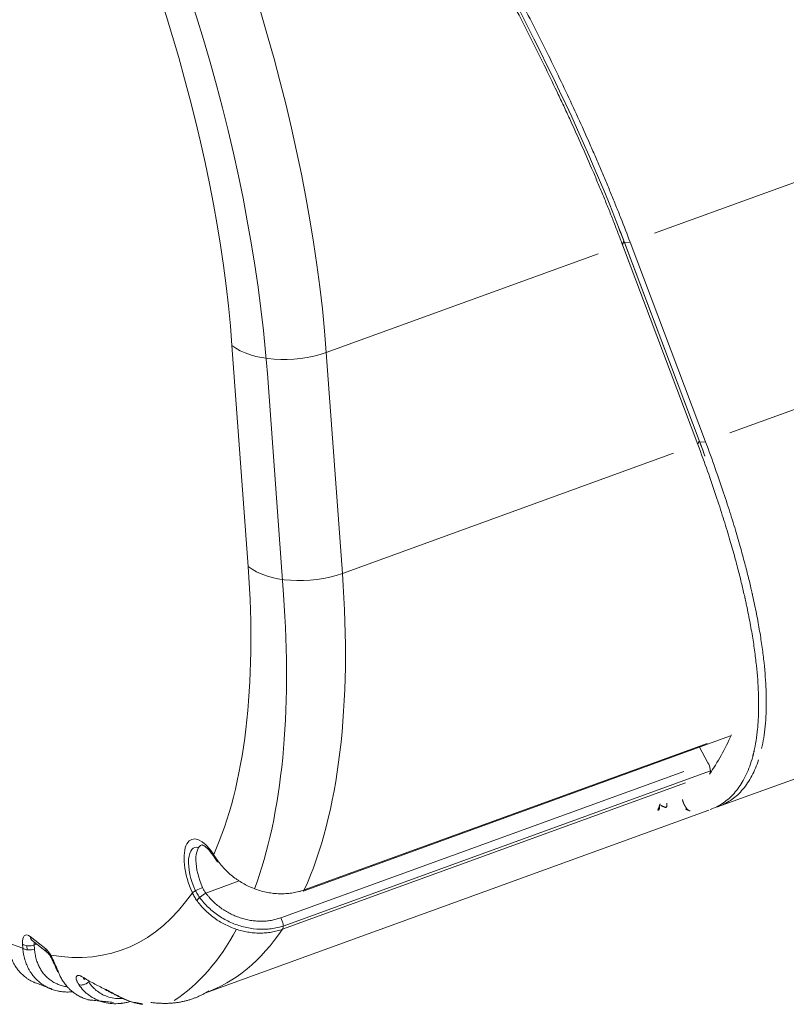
# Model space of a CAD drawing. Header units: millimetres. Extents: x 25069 to 61396, y 8621 to 21558.
# Tile 473 of 656: x 52370 to 52459, y 14712 to 14826. Entities that reach past the tile are written whole.
import ezdxf

# ---------------------------------------------------------------- set-up
doc = ezdxf.new("R2010")
doc.units = ezdxf.units.MM
doc.layers.add('10', color=7, linetype='Continuous')

msp = doc.modelspace()

# ---------------------------------------------------------------- linework, layer by layer
at = {"layer": '10', "color": 7, "linetype": 'Continuous', "lineweight": 15}
for p, q in [((52444.003, 14801.609), (52512.305, 14826.423)), ((52452.753, 14778.422), (52571.062, 14821.404)), ((52449.047, 14777.076), (52440.297, 14800.262)), ((52440.445, 14800.729), (52449.195, 14777.543)), ((52440.52, 14800.529), (52441.182, 14800.584)), ((52449.195, 14777.544), (52440.52, 14800.529)), ((52441.182, 14800.584), (52449.933, 14777.398)), ((52437.477, 14799.238), (52405.898, 14787.765)), ((52396.816, 14762.897), (52394.941, 14788.582)), ((52405.898, 14787.765), (52407.773, 14762.081)), ((52399.051, 14785.335), (52400.926, 14759.651)), ((52449.271, 14777.343), (52449.933, 14777.398)), ((52446.227, 14776.051), (52407.773, 14762.081)), ((52451.22, 14734.921), (52555.08, 14772.654)), ((52403.22, 14725.194), (52452.831, 14743.218)), ((52403.345, 14725.323), (52450.136, 14742.323)), ((52449.23, 14741.91), (52450.226, 14740.102)), ((52400.615, 14722.078), (52447.406, 14739.078)), ((52400.889, 14721.117), (52450.5, 14739.141)), ((52447.601, 14737.754), (52400.81, 14720.754)), ((52391.791, 14713.33), (52450.334, 14734.599)), ((52391.904, 14724.962), (52395.77, 14726.366)), ((52370.643, 14718.551), (52370.609, 14719.024)), ((52371.512, 14719.91), (52373.312, 14718.465)), ((52371.742, 14719.441), (52373.541, 14717.996)), ((52372.262, 14719.025), (52371.978, 14718.922)), ((52371.978, 14718.922), (52372.013, 14718.449)), ((52371.141, 14718.363), (52371.107, 14718.835))]:
    msp.add_line(p, q, dxfattribs=at)
for centre, major_axis, ratio, start_param, end_param in [((52464.738, 14864.613), (-100.96, 61.549), 0.0772394, 0.5370612, 2.1078576), ((52358.33, 14825.954), (-31.586, 86.94), 0.4144658, 4.1136019, 5.1027769), ((52351.487, 14823.468), (-31.586, 86.94), 0.4144658, 4.1143173, 5.0867022), ((52351.487, 14823.468), (28.854, -79.421), 0.4144658, 0.9720092, 1.9563937), ((52401.784, 14791.068), (-7.979, -0.582), 0.5129499, 0.5038776, 2.0746739), ((52353.362, 14797.784), (28.854, -79.421), 0.4144658, 0.4032712, 0.9720092), ((52403.659, 14765.383), (-7.979, -0.582), 0.5129499, 0.5038776, 2.0746739), ((52360.205, 14800.27), (-31.586, 86.94), 0.4144658, 3.5423008, 4.1136019), ((52353.362, 14797.784), (-31.586, 86.94), 0.4144658, 3.5967554, 4.1143173), ((52409.816, 14818.294), (-31.586, 86.94), 0.4144658, 3.4329442, 3.5423008), ((52452.489, 14744.158), (-0.341, 0.94), 0.4144658, 3.1415714, 3.5423008), ((52449.983, 14739.638), (-0.341, 0.94), 0.4144658, 3.4329442, 5.073533), ((52391.97, 14726.49), (-1.707, 4.699), 0.4144658, 5.2292177, 8.02703), ((52391.97, 14726.49), (1.366, -3.76), 0.4144658, 2.8635525, 4.9034836), ((52392.825, 14726.8), (1.366, -3.76), 0.4144658, 3.1490449, 4.8854374), ((52393.675, 14729.738), (0.837, 0.548), 0.4496863, 2.6590528, 3.1487742), ((52393.675, 14729.738), (0.837, 0.548), 0.4496863, 3.1487741, 3.2063544), ((52394.081, 14729.136), (0.821, 0.571), 0.2736088, 2.6528694, 3.1950905), ((52353.362, 14797.784), (28.854, -79.421), 0.4144658, 6.0516617, 6.5697912), ((52391.2, 14725.294), (-0.913, -0.408), 0.1567004, 4.2793292, 5.8501255), ((52391.66, 14724.498), (-0.809, -0.588), 0.2632366, 4.2227093, 5.8035231), ((52402.878, 14726.134), (-0.341, 0.94), 0.4144658, 3.1415714, 3.5423008), ((52400.371, 14721.614), (0.341, -0.94), 0.4144658, 0.2913515, 1.9319403), ((52371.637, 14718.198), (-0.683, 1.88), 0.4144658, 5.6843982, 7.2551945), ((52353.362, 14797.784), (31.586, -86.94), 0.4144658, 0.0950965, 0.3534078), ((52360.205, 14800.27), (-31.586, 86.94), 0.4144658, 3.1415931, 3.4329442), ((52353.362, 14797.784), (28.854, -79.421), 0.4144658, 5.9263984, 5.969302), ((52371.464, 14719.335), (-0.997, -0.073), 0.5129499, 0.5038776, 2.0746739), ((52372.368, 14720.221), (0.626, 0.78), 0.7517317, 2.46199, 3.1416043), ((52372.493, 14718.509), (0.341, -0.94), 0.4144658, 3.6923825, 4.1136019), ((52371.499, 14718.862), (-0.997, -0.073), 0.5129499, 0.5038776, 2.0746739), ((52374.167, 14718.776), (0.626, 0.78), 0.7517317, 2.46199, 3.1306338), ((52373.437, 14716.753), (-0.683, 1.88), 0.4144658, 5.1075306, 5.6843982), ((52374.749, 14718.049), (0.868, 0.497), 0.3503194, 2.6831999, 3.1463894), ((52375.544, 14716.319), (0.938, 0.347), 0.6011528, 3.1225833, 3.5856451), ((52377.791, 14715.037), (-0.834, -0.552), 0.6412067, 0.3853673, 1.7730163), ((52378.332, 14715.791), (0.502, 0.865), 0.6863538, 2.6441941, 3.1500364), ((52380.758, 14714.574), (0.39, 0.921), 0.6066584, 2.7697152, 3.1500078)]:
    msp.add_ellipse(centre, major_axis=major_axis, ratio=ratio, start_param=start_param, end_param=end_param, dxfattribs=at)
for points, knots in [([(52415.923, 14849.314), (52415.971, 14849.236), (52416.019, 14849.159), (52426.271, 14832.564), (52434.915, 14815.408), (52440.447, 14800.727)], [0, 0, 0, 0, 0.0046663, 0.0046663, 1, 1, 1, 1]), ([(52416.652, 14849.353), (52416.975, 14848.828), (52417.296, 14848.302), (52417.936, 14847.25), (52418.254, 14846.724), (52419.204, 14845.146), (52419.83, 14844.092), (52420.761, 14842.511), (52421.069, 14841.984), (52421.529, 14841.193), (52421.681, 14840.93), (52421.986, 14840.403), (52422.138, 14840.139), (52422.895, 14838.822), (52424.089, 14836.717), (52425.832, 14833.569), (52426.96, 14831.475), (52427.655, 14830.169), (52427.794, 14829.908), (52428.07, 14829.386), (52428.481, 14828.603), (52428.887, 14827.824), (52429.692, 14826.267), (52430.746, 14824.201), (52432.267, 14821.127), (52433.729, 14818.08), (52434.664, 14816.065), (52435.581, 14814.06), (52436.028, 14813.064), (52436.683, 14811.58), (52436.899, 14811.087), (52437.325, 14810.105), (52437.535, 14809.615), (52437.95, 14808.641), (52438.155, 14808.155), (52438.559, 14807.188), (52438.958, 14806.225), (52439.346, 14805.271), (52439.728, 14804.321), (52439.916, 14803.848), (52440.473, 14802.437), (52440.833, 14801.506), (52441.182, 14800.584)], [0, 0, 0, 0, 0.03125, 0.03125, 0.0625, 0.0625, 0.125, 0.125, 0.15625, 0.15625, 0.171875, 0.171875, 0.1875, 0.1875, 0.25, 0.3125, 0.375, 0.375, 0.390625, 0.390625, 0.40625, 0.4375, 0.4375, 0.5, 0.5625, 0.625, 0.6875, 0.6875, 0.75, 0.75, 0.78125, 0.78125, 0.8125, 0.8125, 0.84375, 0.84375, 0.875, 0.90625, 0.90625, 0.9375, 0.9375, 1, 1, 1, 1]), ([(52440.301, 14800.265), (52440.128, 14800.726), (52439.953, 14801.19), (52439.595, 14802.121), (52439.232, 14803.057), (52438.857, 14804.001), (52438.475, 14804.95), (52438.282, 14805.426), (52437.889, 14806.383), (52437.689, 14806.864), (52437.386, 14807.588), (52437.284, 14807.829), (52437.079, 14808.314), (52436.563, 14809.527), (52435.603, 14811.728), (52434.708, 14813.712), (52434.021, 14815.21), (52433.673, 14815.962), (52433.319, 14816.717), (52433.082, 14817.222), (52432.963, 14817.474), (52432.364, 14818.738), (52431.388, 14820.768), (52429.867, 14823.839), (52428.291, 14826.935), (52427.203, 14829.015), (52426.511, 14830.32), (52426.372, 14830.582), (52426.093, 14831.105), (52425.673, 14831.889), (52425.249, 14832.674), (52424.396, 14834.243), (52423.819, 14835.29), (52422.067, 14838.43), (52420.868, 14840.524), (52419.024, 14843.666), (52417.778, 14845.76), (52416.5, 14847.854), (52415.853, 14848.901)], [0, 0, 0, 0, 0.03125, 0.03125, 0.0625, 0.09375, 0.09375, 0.125, 0.125, 0.15625, 0.15625, 0.171875, 0.171875, 0.1875, 0.25, 0.3125, 0.3125, 0.34375, 0.359375, 0.359375, 0.375, 0.375, 0.4375, 0.5, 0.5625, 0.625, 0.625, 0.640625, 0.640625, 0.65625, 0.6875, 0.6875, 0.75, 0.75, 0.875, 0.875, 0.9375, 1, 1, 1, 1]), ([(52449.933, 14777.398), (52450.339, 14776.318), (52450.715, 14775.284), (52451.415, 14773.307), (52451.739, 14772.363), (52452.34, 14770.562), (52452.616, 14769.706), (52453.128, 14768.075), (52453.362, 14767.302), (52453.794, 14765.834), (52453.992, 14765.14), (52454.353, 14763.827), (52454.518, 14763.208), (52454.818, 14762.043), (52454.954, 14761.496), (52455.138, 14760.726), (52455.197, 14760.478), (52455.28, 14760.118), (52455.321, 14759.942), (52455.366, 14759.741), (52455.388, 14759.642), (52455.399, 14759.593), (52455.405, 14759.568), (52455.407, 14759.556), (52455.409, 14759.55), (52455.409, 14759.547), (52455.41, 14759.545), (52455.41, 14759.544), (52455.41, 14759.544), (52455.41, 14759.544), (52455.41, 14759.544), (52455.41, 14759.544), (52455.41, 14759.544), (52455.575, 14758.805), (52455.875, 14757.372), (52456.241, 14755.355), (52456.529, 14753.466), (52456.673, 14752.29), (52456.855, 14750.587), (52456.931, 14749.532), (52456.987, 14748.062), (52456.995, 14747.59), (52456.995, 14746.91), (52456.992, 14746.577), (52456.982, 14746.199), (52456.976, 14746.013), (52456.973, 14745.921), (52456.971, 14745.875), (52456.97, 14745.852), (52456.969, 14745.841), (52456.969, 14745.835), (52456.969, 14745.832), (52456.969, 14745.831), (52456.969, 14745.83), (52456.969, 14745.83), (52456.969, 14745.83), (52456.969, 14745.829), (52456.927, 14744.807), (52456.834, 14743.858), (52456.627, 14742.557), (52456.548, 14742.148), (52456.459, 14741.756)], [0, 0, 0, 0, 0.0527051, 0.0527051, 0.1054102, 0.1054102, 0.1581153, 0.1581153, 0.2108204, 0.2108204, 0.2635254, 0.2635254, 0.3162305, 0.3162305, 0.3689356, 0.3689356, 0.3952882, 0.3952882, 0.4084644, 0.4150526, 0.4183466, 0.4199937, 0.4208172, 0.421229, 0.4214348, 0.4215378, 0.4215892, 0.421615, 0.4216278, 0.4216343, 0.4216375, 0.4216375, 0.4216407, 0.4216407, 0.4743458, 0.5270509, 0.579756, 0.6324611, 0.6324611, 0.7378713, 0.7378713, 0.7905763, 0.7905763, 0.8169289, 0.8301052, 0.8366933, 0.8399874, 0.8416344, 0.8424579, 0.8428697, 0.8430756, 0.8431785, 0.84323, 0.8432557, 0.8432686, 0.8432686, 0.8432814, 0.8432814, 0.9486916, 0.9486916, 1, 1, 1, 1]), ([(52450.485, 14734.654), (52450.551, 14734.678), (52450.617, 14734.703), (52451.198, 14734.934), (52451.683, 14735.199), (52452.59, 14735.853), (52453.011, 14736.244), (52453.783, 14737.156), (52454.133, 14737.678), (52454.755, 14738.861), (52455.026, 14739.521), (52455.484, 14740.983), (52455.67, 14741.786), (52455.879, 14743.099), (52455.937, 14743.555), (52456.006, 14744.266), (52456.035, 14744.629), (52456.062, 14745.064), (52456.073, 14745.285), (52456.079, 14745.396), (52456.081, 14745.452), (52456.082, 14745.48), (52456.083, 14745.494), (52456.083, 14745.501), (52456.083, 14745.504), (52456.083, 14745.506), (52456.083, 14745.507), (52456.083, 14745.507), (52456.083, 14745.507), (52456.083, 14745.508), (52456.118, 14746.344), (52456.12, 14747.249), (52456.045, 14749.209), (52455.969, 14750.264), (52455.788, 14751.967), (52455.644, 14753.143), (52455.356, 14755.032), (52455.111, 14756.377), (52454.907, 14757.419), (52454.8, 14757.948), (52454.665, 14758.58), (52454.596, 14758.9), (52454.56, 14759.061), (52454.543, 14759.141), (52454.534, 14759.182), (52454.529, 14759.202), (52454.527, 14759.212), (52454.526, 14759.217), (52454.525, 14759.219), (52454.525, 14759.221), (52454.525, 14759.221), (52454.525, 14759.222), (52454.525, 14759.222), (52454.525, 14759.222), (52454.525, 14759.222), (52454.425, 14759.669), (52454.315, 14760.148), (52454.068, 14761.173), (52453.933, 14761.72), (52453.633, 14762.886), (52453.468, 14763.504), (52453.106, 14764.817), (52452.909, 14765.511), (52452.477, 14766.979), (52452.242, 14767.753), (52451.731, 14769.383), (52451.454, 14770.24), (52450.854, 14772.041), (52450.53, 14772.984), (52449.83, 14774.962), (52449.453, 14775.996), (52449.047, 14777.076)], [0, 0, 0, 0, 0.0090249, 0.0090249, 0.0798089, 0.0798089, 0.1505928, 0.1505928, 0.2213767, 0.2213767, 0.2921607, 0.2921607, 0.3629446, 0.3629446, 0.3983366, 0.3983366, 0.4160326, 0.4248805, 0.4293045, 0.4315165, 0.4326225, 0.4331755, 0.433452, 0.4335903, 0.4336594, 0.433694, 0.4337113, 0.4337199, 0.4337199, 0.4337285, 0.4337285, 0.5045125, 0.5045125, 0.5752964, 0.5752964, 0.6106884, 0.6460803, 0.6814723, 0.6814723, 0.6991683, 0.7080163, 0.7124403, 0.7146523, 0.7157583, 0.7163113, 0.7165878, 0.716726, 0.7167951, 0.7168297, 0.716847, 0.7168556, 0.7168599, 0.7168621, 0.7168621, 0.7168643, 0.7168643, 0.7522562, 0.7522562, 0.7876482, 0.7876482, 0.8230402, 0.8230402, 0.8584321, 0.8584321, 0.8938241, 0.8938241, 0.9292161, 0.9292161, 0.964608, 0.964608, 1, 1, 1, 1]), ([(52456.094, 14740.427), (52455.875, 14739.754), (52455.619, 14739.143), (52455.018, 14738), (52454.668, 14737.478), (52453.897, 14736.565), (52453.476, 14736.175), (52452.569, 14735.521), (52452.083, 14735.256), (52451.503, 14735.025), (52451.437, 14735), (52451.371, 14734.975)], [0, 0, 0, 0, 0.2296798, 0.2296798, 0.4759852, 0.4759852, 0.7222906, 0.7222906, 0.9685961, 0.9685961, 1, 1, 1, 1]), ([(52444.398, 14734.589), (52444.4, 14734.589), (52444.402, 14734.588), (52444.405, 14734.588), (52444.409, 14734.587), (52444.412, 14734.587), (52444.416, 14734.586), (52444.419, 14734.586), (52444.423, 14734.586), (52444.426, 14734.586), (52444.43, 14734.586), (52444.433, 14734.586), (52444.436, 14734.586), (52444.44, 14734.586), (52444.443, 14734.586), (52444.447, 14734.587), (52444.45, 14734.587), (52444.454, 14734.588), (52444.457, 14734.588), (52444.46, 14734.589), (52444.464, 14734.59), (52444.467, 14734.591), (52444.47, 14734.592), (52444.474, 14734.593), (52444.477, 14734.594), (52444.48, 14734.595), (52444.483, 14734.597), (52444.487, 14734.598), (52444.49, 14734.6), (52444.493, 14734.602), (52444.496, 14734.604), (52444.499, 14734.606), (52444.502, 14734.608), (52444.505, 14734.61), (52444.508, 14734.612), (52444.511, 14734.615), (52444.514, 14734.617), (52444.517, 14734.62), (52444.52, 14734.623), (52444.523, 14734.626), (52444.526, 14734.629), (52444.528, 14734.632), (52444.531, 14734.636), (52444.534, 14734.639), (52444.536, 14734.643), (52444.539, 14734.647), (52444.541, 14734.651), (52444.544, 14734.655), (52444.546, 14734.66), (52444.549, 14734.664), (52444.551, 14734.669), (52444.553, 14734.674), (52444.555, 14734.679), (52444.557, 14734.684), (52444.559, 14734.689), (52444.561, 14734.694), (52444.563, 14734.7), (52444.565, 14734.706), (52444.567, 14734.712), (52444.568, 14734.718), (52444.57, 14734.724), (52444.571, 14734.731), (52444.573, 14734.737), (52444.574, 14734.744), (52444.575, 14734.751), (52444.576, 14734.758), (52444.577, 14734.766), (52444.578, 14734.773), (52444.579, 14734.781), (52444.58, 14734.789), (52444.581, 14734.797), (52444.581, 14734.805), (52444.582, 14734.814), (52444.582, 14734.822), (52444.582, 14734.831), (52444.582, 14734.84), (52444.582, 14734.85), (52444.582, 14734.859), (52444.582, 14734.869), (52444.582, 14734.878), (52444.581, 14734.888), (52444.581, 14734.898), (52444.58, 14734.909), (52444.579, 14734.919), (52444.578, 14734.93), (52444.577, 14734.941), (52444.576, 14734.952), (52444.575, 14734.963), (52444.573, 14734.975), (52444.572, 14734.986), (52444.57, 14734.998), (52444.568, 14735.01), (52444.566, 14735.022), (52444.564, 14735.035), (52444.561, 14735.047), (52444.559, 14735.06), (52444.556, 14735.073), (52444.554, 14735.082), (52444.554, 14735.086)], [0, 0, 0, 0, 0.007152, 0.0143724, 0.0216611, 0.0290183, 0.0364438, 0.0439378, 0.0515003, 0.0591312, 0.0668306, 0.0745985, 0.0824349, 0.0903399, 0.0983134, 0.1063554, 0.1144661, 0.1226453, 0.1308931, 0.1392095, 0.1475946, 0.1560483, 0.1645706, 0.1731616, 0.1818213, 0.1905497, 0.1993467, 0.2082125, 0.217147, 0.2261502, 0.2352222, 0.2443629, 0.2535723, 0.2628506, 0.2721975, 0.2816133, 0.2910979, 0.3006513, 0.3102735, 0.3199645, 0.3297243, 0.339553, 0.3494505, 0.3594168, 0.369452, 0.3795561, 0.389729, 0.3999709, 0.4102816, 0.4206611, 0.4311096, 0.441627, 0.4522133, 0.4628685, 0.4735927, 0.4843858, 0.4952477, 0.5061787, 0.5171786, 0.5282474, 0.5393852, 0.5505919, 0.5618677, 0.5732123, 0.584626, 0.5961086, 0.6076603, 0.6192809, 0.6309705, 0.6427291, 0.6545567, 0.6664533, 0.678419, 0.6904536, 0.7025573, 0.71473, 0.7269717, 0.7392825, 0.7516623, 0.7641111, 0.776629, 0.7892159, 0.8018719, 0.8145969, 0.827391, 0.8402541, 0.8531864, 0.8661876, 0.879258, 0.8923974, 0.905606, 0.9188836, 0.9322302, 0.945646, 0.9591309, 0.9726848, 0.9863079, 1, 1, 1, 1]), ([(52445.284, 14734.91), (52445.32, 14734.902), (52445.352, 14734.907), (52445.405, 14734.944), (52445.426, 14734.976), (52445.454, 14735.064), (52445.461, 14735.121), (52445.462, 14735.252), (52445.454, 14735.327), (52445.439, 14735.408)], [0, 0, 0, 0, 0.25, 0.25, 0.5, 0.5, 0.75, 0.75, 1, 1, 1, 1]), ([(52448.16, 14734.503), (52448.159, 14734.503), (52448.157, 14734.503), (52448.153, 14734.503), (52448.149, 14734.503), (52448.146, 14734.503), (52448.142, 14734.504), (52448.138, 14734.504), (52448.134, 14734.505), (52448.13, 14734.505), (52448.126, 14734.506), (52448.122, 14734.507), (52448.118, 14734.507), (52448.113, 14734.508), (52448.109, 14734.509), (52448.105, 14734.51), (52448.1, 14734.512), (52448.096, 14734.513), (52448.091, 14734.514), (52448.087, 14734.516), (52448.082, 14734.518), (52448.078, 14734.519), (52448.073, 14734.521), (52448.068, 14734.523), (52448.063, 14734.525), (52448.058, 14734.527), (52448.053, 14734.529), (52448.048, 14734.532), (52448.043, 14734.534), (52448.038, 14734.537), (52448.033, 14734.539), (52448.028, 14734.542), (52448.023, 14734.545), (52448.017, 14734.548), (52448.012, 14734.551), (52448.006, 14734.554), (52448.001, 14734.558), (52447.995, 14734.561), (52447.99, 14734.565), (52447.984, 14734.568), (52447.979, 14734.572), (52447.973, 14734.576), (52447.967, 14734.58), (52447.961, 14734.584), (52447.956, 14734.589), (52447.95, 14734.593), (52447.944, 14734.598), (52447.938, 14734.602), (52447.932, 14734.607), (52447.926, 14734.612), (52447.92, 14734.617), (52447.913, 14734.622), (52447.907, 14734.627), (52447.901, 14734.633), (52447.895, 14734.638), (52447.889, 14734.644), (52447.882, 14734.649), (52447.876, 14734.655), (52447.869, 14734.661), (52447.863, 14734.667), (52447.857, 14734.674), (52447.85, 14734.68), (52447.844, 14734.687), (52447.837, 14734.693), (52447.83, 14734.7), (52447.824, 14734.707), (52447.817, 14734.714), (52447.81, 14734.721), (52447.804, 14734.728), (52447.797, 14734.736), (52447.79, 14734.743), (52447.784, 14734.751), (52447.777, 14734.759), (52447.77, 14734.767), (52447.763, 14734.775), (52447.756, 14734.783), (52447.749, 14734.791), (52447.743, 14734.799), (52447.736, 14734.808), (52447.729, 14734.817), (52447.722, 14734.825), (52447.715, 14734.834), (52447.708, 14734.843), (52447.701, 14734.852), (52447.694, 14734.862), (52447.687, 14734.871), (52447.68, 14734.881), (52447.673, 14734.89), (52447.666, 14734.9), (52447.659, 14734.91), (52447.652, 14734.92), (52447.645, 14734.93), (52447.638, 14734.94), (52447.631, 14734.95), (52447.624, 14734.961), (52447.618, 14734.971), (52447.611, 14734.982), (52447.604, 14734.993), (52447.597, 14735.004), (52447.59, 14735.015), (52447.583, 14735.026), (52447.576, 14735.037), (52447.569, 14735.048), (52447.562, 14735.06), (52447.556, 14735.071), (52447.549, 14735.083), (52447.542, 14735.094), (52447.535, 14735.106), (52447.529, 14735.118), (52447.522, 14735.13), (52447.515, 14735.142), (52447.509, 14735.154), (52447.502, 14735.166), (52447.496, 14735.179), (52447.489, 14735.191), (52447.483, 14735.204), (52447.476, 14735.216), (52447.47, 14735.229), (52447.463, 14735.241), (52447.457, 14735.254), (52447.451, 14735.267), (52447.445, 14735.28), (52447.438, 14735.293), (52447.432, 14735.306), (52447.426, 14735.319), (52447.42, 14735.332), (52447.414, 14735.345), (52447.408, 14735.359), (52447.403, 14735.372), (52447.397, 14735.385), (52447.391, 14735.398), (52447.386, 14735.412), (52447.38, 14735.425), (52447.374, 14735.439), (52447.369, 14735.452), (52447.364, 14735.466), (52447.358, 14735.479), (52447.353, 14735.493), (52447.348, 14735.507), (52447.343, 14735.52), (52447.338, 14735.534), (52447.333, 14735.547), (52447.328, 14735.561), (52447.324, 14735.575), (52447.319, 14735.588), (52447.314, 14735.602), (52447.31, 14735.616), (52447.305, 14735.629), (52447.301, 14735.643), (52447.297, 14735.656), (52447.293, 14735.67), (52447.289, 14735.683), (52447.285, 14735.697), (52447.281, 14735.71), (52447.277, 14735.724), (52447.274, 14735.737), (52447.27, 14735.75), (52447.267, 14735.764), (52447.264, 14735.777), (52447.26, 14735.79), (52447.257, 14735.803), (52447.254, 14735.816), (52447.252, 14735.825), (52447.251, 14735.829)], [0, 0, 0, 0, 0.0046999, 0.009418, 0.0141543, 0.0189088, 0.0236816, 0.0284726, 0.0332819, 0.0381095, 0.0429554, 0.0478197, 0.0527023, 0.0576033, 0.0625227, 0.0674605, 0.0724167, 0.0773913, 0.0823844, 0.087396, 0.092426, 0.0974746, 0.1025416, 0.1076272, 0.1127314, 0.1178541, 0.1229954, 0.1281553, 0.1333339, 0.138531, 0.1437468, 0.1489812, 0.1542343, 0.1595061, 0.1647965, 0.1701057, 0.1754336, 0.1807803, 0.1861456, 0.1915298, 0.1969327, 0.2023544, 0.207795, 0.2132543, 0.2187324, 0.2242294, 0.2297453, 0.23528, 0.2408336, 0.246406, 0.2519974, 0.2576077, 0.2632369, 0.268885, 0.2745521, 0.2802381, 0.2859431, 0.2916671, 0.2974101, 0.303172, 0.308953, 0.314753, 0.320572, 0.3264101, 0.3322672, 0.3381433, 0.3440386, 0.3499529, 0.3558863, 0.3618388, 0.3678104, 0.3738012, 0.3798111, 0.3858401, 0.3918882, 0.3979555, 0.404042, 0.4101477, 0.4162725, 0.4224165, 0.4285797, 0.4347622, 0.4409638, 0.4471847, 0.4534248, 0.4596842, 0.4659628, 0.4722607, 0.4785778, 0.4849142, 0.4912699, 0.4976449, 0.5040392, 0.5104528, 0.5168857, 0.523338, 0.5298095, 0.5363004, 0.5428107, 0.5493403, 0.5558893, 0.5624576, 0.5690453, 0.5756524, 0.5822789, 0.5889247, 0.59559, 0.6022747, 0.6089788, 0.6157023, 0.6224452, 0.6292076, 0.6359895, 0.6427907, 0.6496115, 0.6564517, 0.6633113, 0.6701904, 0.6770891, 0.6840072, 0.6909448, 0.6979019, 0.7048785, 0.7118746, 0.7188902, 0.7259254, 0.73298, 0.7400542, 0.747148, 0.7542613, 0.7613942, 0.7685466, 0.7757185, 0.7829101, 0.7901212, 0.7973519, 0.8046022, 0.811872, 0.8191615, 0.8264705, 0.8337992, 0.8411475, 0.8485154, 0.8559029, 0.86331, 0.8707368, 0.8781832, 0.8856492, 0.8931349, 0.9006403, 0.9081653, 0.9157099, 0.9232742, 0.9308582, 0.9384619, 0.9460852, 0.9537283, 0.961391, 0.9690734, 0.9767755, 0.9844973, 0.9922388, 1, 1, 1, 1]), ([(52391.431, 14730.551), (52391.442, 14730.548), (52391.548, 14730.549), (52392.091, 14730.171), (52392.552, 14729.616), (52392.805, 14729.241), (52392.838, 14729.19)], [0, 0, 0, 0, 0.2995371, 0.6040581, 0.9480675, 1, 1, 1, 1]), ([(52392.819, 14729.427), (52392.892, 14729.315), (52392.967, 14729.201), (52393.121, 14728.971), (52393.201, 14728.855), (52393.283, 14728.738)], [0, 0, 0, 0, 0.5, 0.5, 1, 1, 1, 1]), ([(52393.283, 14728.738), (52393.35, 14728.641), (52393.42, 14728.546), (52393.528, 14728.404), (52393.565, 14728.357), (52393.639, 14728.265), (52393.676, 14728.219), (52393.866, 14727.991), (52394.025, 14727.815), (52394.357, 14727.475), (52394.531, 14727.311), (52394.892, 14726.996), (52395.08, 14726.845), (52395.324, 14726.664), (52395.374, 14726.628), (52395.473, 14726.557), (52395.523, 14726.522), (52395.675, 14726.419), (52395.776, 14726.352), (52396.085, 14726.159), (52396.506, 14725.918), (52396.943, 14725.71), (52397.389, 14725.518), (52397.616, 14725.431), (52398.079, 14725.274), (52398.311, 14725.205), (52398.777, 14725.087), (52399.244, 14724.988), (52399.715, 14724.927), (52400.069, 14724.895), (52400.187, 14724.887), (52400.365, 14724.879), (52400.424, 14724.876), (52400.542, 14724.873), (52400.601, 14724.872), (52400.895, 14724.871), (52401.128, 14724.879), (52401.587, 14724.916), (52402.04, 14724.972), (52402.483, 14725.066), (52402.755, 14725.137), (52402.81, 14725.152), (52402.918, 14725.183), (52402.972, 14725.199), (52403.133, 14725.249), (52403.24, 14725.285), (52403.345, 14725.323)], [0, 0, 0, 0, 0.03125, 0.03125, 0.046875, 0.046875, 0.0625, 0.0625, 0.125, 0.125, 0.1875, 0.1875, 0.25, 0.25, 0.265625, 0.265625, 0.28125, 0.28125, 0.3125, 0.3125, 0.375, 0.4375, 0.4375, 0.5, 0.5, 0.5625, 0.5625, 0.625, 0.6875, 0.6875, 0.71875, 0.71875, 0.734375, 0.734375, 0.75, 0.75, 0.8125, 0.8125, 0.875, 0.9375, 0.9375, 0.953125, 0.953125, 0.96875, 0.96875, 1, 1, 1, 1]), ([(52390.871, 14724.074), (52390.77, 14724.215), (52390.675, 14724.362), (52390.499, 14724.665), (52390.418, 14724.822), (52390.345, 14724.983)], [0, 0, 0, 0, 0.5, 0.5, 1, 1, 1, 1]), ([(52391.183, 14724.446), (52391.119, 14724.527), (52391.058, 14724.611), (52390.89, 14724.862), (52390.789, 14725.038), (52390.701, 14725.221)], [0, 0, 0, 0, 0.3475028, 0.3475028, 1, 1, 1, 1]), ([(52391.525, 14725.595), (52391.576, 14725.482), (52391.633, 14725.372), (52391.76, 14725.16), (52391.829, 14725.059), (52391.904, 14724.962)], [0, 0, 0, 0, 0.5, 0.5, 1, 1, 1, 1]), ([(52391.904, 14724.962), (52391.964, 14724.88), (52392.026, 14724.798), (52392.153, 14724.637), (52392.219, 14724.558), (52392.419, 14724.325), (52392.699, 14724.025), (52393.002, 14723.747), (52393.318, 14723.479), (52393.482, 14723.35), (52393.737, 14723.165), (52393.824, 14723.105), (52393.999, 14722.988), (52394.087, 14722.932), (52394.355, 14722.768), (52394.72, 14722.563), (52395.098, 14722.387), (52395.483, 14722.225), (52395.68, 14722.152), (52396.079, 14722.019), (52396.28, 14721.961), (52396.682, 14721.862), (52397.085, 14721.779), (52397.49, 14721.728), (52397.795, 14721.703), (52397.896, 14721.696), (52398.1, 14721.688), (52398.202, 14721.685), (52398.506, 14721.685), (52398.707, 14721.693), (52399.102, 14721.725), (52399.493, 14721.775), (52399.873, 14721.856), (52400.155, 14721.93), (52400.248, 14721.957), (52400.433, 14722.015), (52400.525, 14722.046), (52400.615, 14722.078)], [0, 0, 0, 0, 0.03125, 0.03125, 0.0625, 0.0625, 0.125, 0.1875, 0.1875, 0.25, 0.25, 0.28125, 0.28125, 0.3125, 0.3125, 0.375, 0.4375, 0.4375, 0.5, 0.5, 0.5625, 0.5625, 0.625, 0.6875, 0.6875, 0.71875, 0.71875, 0.75, 0.75, 0.8125, 0.8125, 0.875, 0.9375, 0.9375, 0.96875, 0.96875, 1, 1, 1, 1]), ([(52400.81, 14720.754), (52400.707, 14720.717), (52400.602, 14720.681), (52400.391, 14720.616), (52400.284, 14720.585), (52399.963, 14720.501), (52399.528, 14720.407), (52399.082, 14720.352), (52398.631, 14720.315), (52398.402, 14720.306), (52398.113, 14720.307), (52398.055, 14720.307), (52397.938, 14720.31), (52397.764, 14720.316), (52397.589, 14720.327), (52397.242, 14720.357), (52396.779, 14720.416), (52396.319, 14720.511), (52395.86, 14720.626), (52395.632, 14720.692), (52395.176, 14720.845), (52394.952, 14720.93), (52394.512, 14721.116), (52394.08, 14721.318), (52393.665, 14721.553), (52393.359, 14721.741), (52393.258, 14721.806), (52393.109, 14721.907), (52393.059, 14721.941), (52392.96, 14722.01), (52392.911, 14722.045), (52392.669, 14722.222), (52392.482, 14722.37), (52392.122, 14722.678), (52391.776, 14722.998), (52391.458, 14723.342), (52391.23, 14723.61), (52391.155, 14723.701), (52391.01, 14723.886), (52390.94, 14723.979), (52390.871, 14724.074)], [0, 0, 0, 0, 0.03125, 0.03125, 0.0625, 0.0625, 0.125, 0.1875, 0.1875, 0.25, 0.25, 0.265625, 0.265625, 0.28125, 0.3125, 0.3125, 0.375, 0.4375, 0.4375, 0.5, 0.5, 0.5625, 0.5625, 0.625, 0.6875, 0.6875, 0.71875, 0.71875, 0.734375, 0.734375, 0.75, 0.75, 0.8125, 0.8125, 0.875, 0.9375, 0.9375, 0.96875, 0.96875, 1, 1, 1, 1]), ([(52391.18, 14724.444), (52391.336, 14724.232), (52391.503, 14724.026), (52392.017, 14723.447), (52392.391, 14723.093), (52393.003, 14722.605), (52393.217, 14722.449), (52393.652, 14722.158), (52393.875, 14722.022), (52394.56, 14721.644), (52395.039, 14721.429), (52396.032, 14721.08), (52396.536, 14720.95), (52397.561, 14720.778), (52398.067, 14720.739), (52398.819, 14720.748), (52399.067, 14720.762), (52399.562, 14720.814), (52399.809, 14720.851), (52400.337, 14720.958), (52400.617, 14721.031), (52400.889, 14721.121)], [0, 0, 0, 0, 0.0725951, 0.0725951, 0.2130954, 0.2130954, 0.2833456, 0.2833456, 0.3535958, 0.3535958, 0.4940961, 0.4940961, 0.6345964, 0.6345964, 0.7750968, 0.7750968, 0.8453469, 0.8453469, 0.9155971, 0.9155971, 1, 1, 1, 1]), ([(52368.902, 14719.188), (52368.913, 14719.072), (52368.926, 14718.957), (52368.957, 14718.73), (52368.976, 14718.618), (52369.039, 14718.284), (52369.092, 14718.069), (52369.217, 14717.651), (52369.29, 14717.448), (52369.455, 14717.057), (52369.548, 14716.867), (52369.703, 14716.594), (52369.757, 14716.504), (52369.828, 14716.394), (52369.842, 14716.372), (52369.871, 14716.329), (52369.915, 14716.264), (52369.96, 14716.201), (52370.113, 14715.993), (52370.375, 14715.68), (52370.67, 14715.404), (52370.904, 14715.212), (52370.984, 14715.151), (52371.107, 14715.062), (52371.149, 14715.033), (52371.234, 14714.976), (52371.276, 14714.948), (52371.493, 14714.813), (52371.672, 14714.716), (52371.893, 14714.615), (52371.929, 14714.599), (52371.965, 14714.583)], [0, 0, 0, 0, 0.0543922, 0.0543922, 0.1087843, 0.1087843, 0.2175687, 0.2175687, 0.326353, 0.326353, 0.4351373, 0.4351373, 0.4895295, 0.4895295, 0.5031275, 0.5031275, 0.5167256, 0.5439216, 0.5439216, 0.652706, 0.7614903, 0.7614903, 0.8158825, 0.8158825, 0.8430785, 0.8430785, 0.8702746, 0.8702746, 0.9790589, 0.9790589, 1, 1, 1, 1]), ([(52371.724, 14719.454), (52371.724, 14719.454), (52371.729, 14719.452), (52371.738, 14719.444), (52371.742, 14719.441)], [0, 0, 0, 0, 0.7110252, 1, 1, 1, 1]), ([(52376.412, 14713.485), (52376.303, 14713.474), (52375.971, 14713.452), (52375.645, 14713.457), (52375.32, 14713.481), (52375.212, 14713.492), (52375.051, 14713.514), (52374.998, 14713.522), (52374.892, 14713.539), (52374.839, 14713.548), (52374.578, 14713.599), (52374.375, 14713.652), (52373.981, 14713.78), (52373.79, 14713.856), (52373.419, 14714.03), (52373.239, 14714.129), (52373.023, 14714.267), (52372.98, 14714.295), (52372.895, 14714.353), (52372.77, 14714.442), (52372.65, 14714.536), (52372.415, 14714.731), (52372.12, 14715.01), (52371.859, 14715.328), (52371.676, 14715.58), (52371.617, 14715.666), (52371.531, 14715.799), (52371.504, 14715.844), (52371.449, 14715.935), (52371.423, 14715.981), (52371.294, 14716.212), (52371.201, 14716.403), (52371.035, 14716.799), (52370.962, 14717.003), (52370.835, 14717.424), (52370.782, 14717.641), (52370.729, 14717.921), (52370.719, 14717.978), (52370.7, 14718.091), (52370.674, 14718.261), (52370.654, 14718.434), (52370.643, 14718.551)], [0, 0, 0, 0, 0.0361088, 0.1102543, 0.1102543, 0.147327, 0.147327, 0.1658634, 0.1658634, 0.1843998, 0.1843998, 0.2585453, 0.2585453, 0.3326907, 0.3326907, 0.4068362, 0.4068362, 0.4253726, 0.4253726, 0.4439089, 0.4809817, 0.4809817, 0.5551272, 0.6292726, 0.6292726, 0.6663454, 0.6663454, 0.6848817, 0.6848817, 0.7034181, 0.7034181, 0.7775636, 0.7775636, 0.8517091, 0.8517091, 0.9258545, 0.9258545, 0.9443909, 0.9443909, 0.9629273, 1, 1, 1, 1]), ([(52372.013, 14718.449), (52372.02, 14718.348), (52372.03, 14718.248), (52372.048, 14718.1), (52372.054, 14718.051), (52372.069, 14717.953), (52372.077, 14717.904), (52372.118, 14717.662), (52372.161, 14717.474), (52372.263, 14717.109), (52372.322, 14716.932), (52372.46, 14716.589), (52372.537, 14716.423), (52372.645, 14716.223), (52372.667, 14716.184), (52372.713, 14716.105), (52372.736, 14716.066), (52372.808, 14715.95), (52372.857, 14715.875), (52373.012, 14715.657), (52373.233, 14715.381), (52373.485, 14715.138), (52373.752, 14714.912), (52373.893, 14714.807), (52374.191, 14714.614), (52374.345, 14714.528), (52374.665, 14714.376), (52374.83, 14714.31), (52375.171, 14714.198), (52375.347, 14714.152), (52375.574, 14714.108), (52375.62, 14714.1), (52375.712, 14714.085), (52375.758, 14714.078), (52375.807, 14714.071), (52375.81, 14714.071), (52375.813, 14714.071)], [0, 0, 0, 0, 0.0434245, 0.0434245, 0.0651367, 0.0651367, 0.0868489, 0.0868489, 0.1736978, 0.1736978, 0.2605467, 0.2605467, 0.3473956, 0.3473956, 0.3691079, 0.3691079, 0.3908201, 0.3908201, 0.4342445, 0.4342445, 0.5210935, 0.6079424, 0.6079424, 0.6947913, 0.6947913, 0.7816402, 0.7816402, 0.8684891, 0.8684891, 0.955338, 0.955338, 0.9770502, 0.9770502, 0.9987625, 0.9987625, 1, 1, 1, 1]), ([(52373.541, 14717.996), (52373.566, 14717.979), (52373.626, 14717.92), (52373.758, 14717.754), (52373.842, 14717.618), (52373.881, 14717.552)], [0, 0, 0, 0, 0.3514906, 0.7185948, 1, 1, 1, 1]), ([(52373.893, 14717.738), (52373.936, 14717.658), (52373.978, 14717.576), (52374.041, 14717.45), (52374.062, 14717.408), (52374.103, 14717.323), (52374.124, 14717.28), (52374.185, 14717.153), (52374.224, 14717.067), (52374.283, 14716.939), (52374.303, 14716.896), (52374.341, 14716.81), (52374.361, 14716.767), (52374.418, 14716.638), (52374.455, 14716.554), (52374.527, 14716.388), (52374.562, 14716.306), (52374.613, 14716.186), (52374.63, 14716.146), (52374.663, 14716.067), (52374.68, 14716.027), (52374.727, 14715.912), (52374.757, 14715.837), (52374.786, 14715.764)], [0, 0, 0, 0, 0.125, 0.125, 0.1875, 0.1875, 0.25, 0.25, 0.375, 0.375, 0.4375, 0.4375, 0.5, 0.5, 0.625, 0.625, 0.75, 0.75, 0.8125, 0.8125, 0.875, 0.875, 1, 1, 1, 1]), ([(52373.88, 14717.55), (52373.945, 14717.436), (52374.094, 14717.159), (52374.325, 14716.661), (52374.509, 14716.232), (52374.582, 14716.033), (52374.599, 14715.983)], [0, 0, 0, 0, 0.2265875, 0.5334202, 0.8771199, 1, 1, 1, 1]), ([(52374.786, 14715.764), (52374.853, 14715.594), (52375, 14715.265), (52375.257, 14714.804), (52375.453, 14714.518), (52375.662, 14714.243), (52375.773, 14714.111), (52375.92, 14713.953), (52375.949, 14713.921), (52376.01, 14713.86), (52376.101, 14713.768), (52376.196, 14713.681), (52376.388, 14713.512), (52376.655, 14713.301), (52376.942, 14713.119), (52377.165, 14712.993), (52377.279, 14712.933), (52377.395, 14712.877), (52377.474, 14712.841), (52377.513, 14712.823), (52377.712, 14712.737), (52378.038, 14712.617), (52378.38, 14712.529), (52378.557, 14712.493), (52378.561, 14712.492)], [0, 0, 0, 0, 0.0997506, 0.1995013, 0.2992519, 0.2992519, 0.3990025, 0.3990025, 0.4239402, 0.4239402, 0.4488778, 0.4987532, 0.4987532, 0.5985038, 0.6982544, 0.6982544, 0.7481297, 0.7730674, 0.7730674, 0.798005, 0.798005, 0.8977557, 0.9975063, 1, 1, 1, 1]), ([(52377.151, 14714.324), (52377.088, 14714.416), (52377.034, 14714.506), (52376.968, 14714.638), (52376.948, 14714.681), (52376.922, 14714.745), (52376.914, 14714.766), (52376.9, 14714.808), (52376.893, 14714.829), (52376.863, 14714.931), (52376.85, 14715.006), (52376.848, 14715.108), (52376.85, 14715.139), (52376.857, 14715.184), (52376.861, 14715.198), (52376.869, 14715.225), (52376.873, 14715.238), (52376.884, 14715.263), (52376.89, 14715.274), (52376.904, 14715.296), (52376.912, 14715.305), (52376.936, 14715.333), (52376.955, 14715.348), (52376.999, 14715.371), (52377.023, 14715.379), (52377.057, 14715.385), (52377.064, 14715.386), (52377.078, 14715.388), (52377.085, 14715.388), (52377.107, 14715.389), (52377.123, 14715.389), (52377.17, 14715.385), (52377.237, 14715.373), (52377.312, 14715.348), (52377.371, 14715.323), (52377.391, 14715.314), (52377.432, 14715.295), (52377.453, 14715.284), (52377.517, 14715.25), (52377.561, 14715.224), (52377.607, 14715.196)], [0, 0, 0, 0, 0.125, 0.125, 0.1875, 0.1875, 0.21875, 0.21875, 0.25, 0.25, 0.375, 0.375, 0.4375, 0.4375, 0.46875, 0.46875, 0.5, 0.5, 0.53125, 0.53125, 0.5625, 0.5625, 0.625, 0.625, 0.6875, 0.6875, 0.703125, 0.703125, 0.71875, 0.71875, 0.75, 0.75, 0.8125, 0.875, 0.875, 0.90625, 0.90625, 0.9375, 0.9375, 1, 1, 1, 1]), ([(52383.142, 14712.352), (52383.141, 14712.352), (52382.979, 14712.306), (52382.657, 14712.227), (52382.338, 14712.173), (52382.139, 14712.147), (52382.099, 14712.142), (52382.019, 14712.133), (52381.979, 14712.129), (52381.86, 14712.119), (52381.781, 14712.113), (52381.389, 14712.093), (52381.082, 14712.103), (52380.483, 14712.171), (52380.191, 14712.229), (52379.87, 14712.322), (52379.835, 14712.333), (52379.765, 14712.355), (52379.66, 14712.39), (52379.557, 14712.427), (52379.353, 14712.506), (52379.221, 14712.565), (52378.834, 14712.756), (52378.59, 14712.904), (52378.243, 14713.159), (52378.13, 14713.249), (52377.994, 14713.368), (52377.967, 14713.392), (52377.913, 14713.441), (52377.834, 14713.515), (52377.757, 14713.592), (52377.505, 14713.854), (52377.32, 14714.08), (52377.151, 14714.324)], [0, 0, 0, 0, 0.0007494, 0.0673661, 0.1339829, 0.1339829, 0.150637, 0.150637, 0.1672912, 0.1672912, 0.2005996, 0.2005996, 0.333833, 0.333833, 0.4670664, 0.4670664, 0.4837205, 0.4837205, 0.5003747, 0.5336831, 0.5336831, 0.6002998, 0.6002998, 0.7335332, 0.7335332, 0.8001499, 0.8001499, 0.8168041, 0.8168041, 0.8334582, 0.8667666, 0.8667666, 1, 1, 1, 1]), ([(52377.607, 14715.196), (52378.005, 14714.946), (52378.418, 14714.704), (52379.064, 14714.354), (52379.283, 14714.24), (52379.73, 14714.017), (52379.959, 14713.908), (52380.192, 14713.802)], [0, 0, 0, 0, 0.5, 0.5, 0.75, 0.75, 1, 1, 1, 1]), ([(52377.734, 14714.975), (52377.734, 14714.975), (52377.737, 14714.974), (52377.763, 14714.965), (52377.816, 14714.933), (52377.834, 14714.922)], [0, 0, 0, 0, 0.1217361, 0.7415627, 1, 1, 1, 1]), ([(52378.305, 14714.624), (52378.445, 14714.413), (52378.599, 14714.216), (52378.811, 14713.99), (52378.854, 14713.945), (52378.942, 14713.858), (52378.987, 14713.816), (52379.126, 14713.691), (52379.221, 14713.613), (52379.515, 14713.391), (52379.723, 14713.261), (52380.164, 14713.039), (52380.396, 14712.946), (52380.887, 14712.8), (52381.14, 14712.749), (52381.659, 14712.689), (52381.926, 14712.68), (52382.224, 14712.695), (52382.248, 14712.696), (52382.271, 14712.698)], [0, 0, 0, 0, 0.1642947, 0.1642947, 0.2053683, 0.2053683, 0.246442, 0.246442, 0.3285894, 0.3285894, 0.492884, 0.492884, 0.6571787, 0.6571787, 0.8214734, 0.8214734, 0.9857681, 0.9857681, 1, 1, 1, 1]), ([(52380.192, 14713.802), (52380.274, 14713.765), (52380.359, 14713.723), (52380.491, 14713.656), (52380.535, 14713.633), (52380.603, 14713.597), (52380.626, 14713.585), (52380.671, 14713.561), (52380.694, 14713.548), (52380.81, 14713.486), (52380.903, 14713.435), (52381.09, 14713.332), (52381.184, 14713.28), (52381.303, 14713.215), (52381.327, 14713.202), (52381.375, 14713.176), (52381.399, 14713.163), (52381.471, 14713.125), (52381.519, 14713.099), (52381.661, 14713.023), (52381.756, 14712.974), (52381.945, 14712.877), (52382.04, 14712.83), (52382.181, 14712.762), (52382.252, 14712.729), (52382.323, 14712.696), (52382.37, 14712.675), (52382.394, 14712.664), (52382.511, 14712.611), (52382.605, 14712.571), (52382.789, 14712.495), (52382.881, 14712.459), (52383.154, 14712.356), (52383.334, 14712.296), (52383.551, 14712.234), (52383.588, 14712.223), (52383.626, 14712.213)], [0, 0, 0, 0, 0.0805234, 0.0805234, 0.1207851, 0.1207851, 0.140916, 0.140916, 0.1610468, 0.1610468, 0.2415702, 0.2415702, 0.3220936, 0.3220936, 0.3422245, 0.3422245, 0.3623553, 0.3623553, 0.402617, 0.402617, 0.4831404, 0.4831404, 0.5636638, 0.5636638, 0.6039255, 0.6240564, 0.6240564, 0.6441872, 0.6441872, 0.7247106, 0.7247106, 0.805234, 0.805234, 0.9662809, 0.9662809, 1, 1, 1, 1]), ([(52380.372, 14713.65), (52380.423, 14713.629), (52380.571, 14713.563), (52380.917, 14713.386), (52381.463, 14713.091), (52382.276, 14712.686), (52382.996, 14712.348), (52383.456, 14712.269), (52383.55, 14712.256)], [0, 0, 0, 0, 0.0635685, 0.1745843, 0.334178, 0.5648653, 0.9104668, 1, 1, 1, 1]), ([(52383.626, 14712.213), (52383.767, 14712.174), (52383.908, 14712.141), (52384.137, 14712.095), (52384.226, 14712.079), (52384.402, 14712.052), (52384.49, 14712.04), (52384.578, 14712.031)], [0, 0, 0, 0, 0.4415355, 0.4415355, 0.7207678, 0.7207678, 1, 1, 1, 1])]:
    msp.add_open_spline(points, degree=3, knots=knots, dxfattribs=at)
for points, degree in [([(52440.52, 14800.529), (52440.312, 14801.083), (52440.099, 14801.639), (52439.882, 14802.199)], 3), ([(52440.3, 14800.261), (52440.447, 14800.727)], 1), ([(52449.047, 14777.076), (52449.097, 14777.232), (52449.146, 14777.387), (52449.195, 14777.543)], 3), ([(52449.195, 14777.543), (52449.425, 14776.936), (52449.649, 14776.334), (52449.868, 14775.735)], 3), ([(52449.871, 14775.733), (52449.675, 14776.266), (52449.475, 14776.803), (52449.271, 14777.343)], 3), ([(52455.426, 14740.85), (52455.605, 14741.518)], 1), ([(52444.398, 14734.589), (52444.677, 14735.324)], 1), ([(52444.752, 14735.124), (52445.284, 14734.91)], 1), ([(52447.602, 14734.717), (52448.004, 14734.553)], 1), ([(52392.862, 14729.171), (52393.274, 14728.558)], 1), ([(52371.969, 14714.593), (52374.034, 14713.804)], 1), ([(52385.509, 14712.252), (52389.32, 14711.731), (52392.246, 14713.584)], 2), ([(52378.213, 14712.564), (52381.163, 14712.241)], 1), ([(52383.55, 14712.256), (52384.527, 14712.079)], 1)]:
    msp.add_open_spline(points, degree=degree, dxfattribs=at)

doc.saveas('drawing.dxf')
